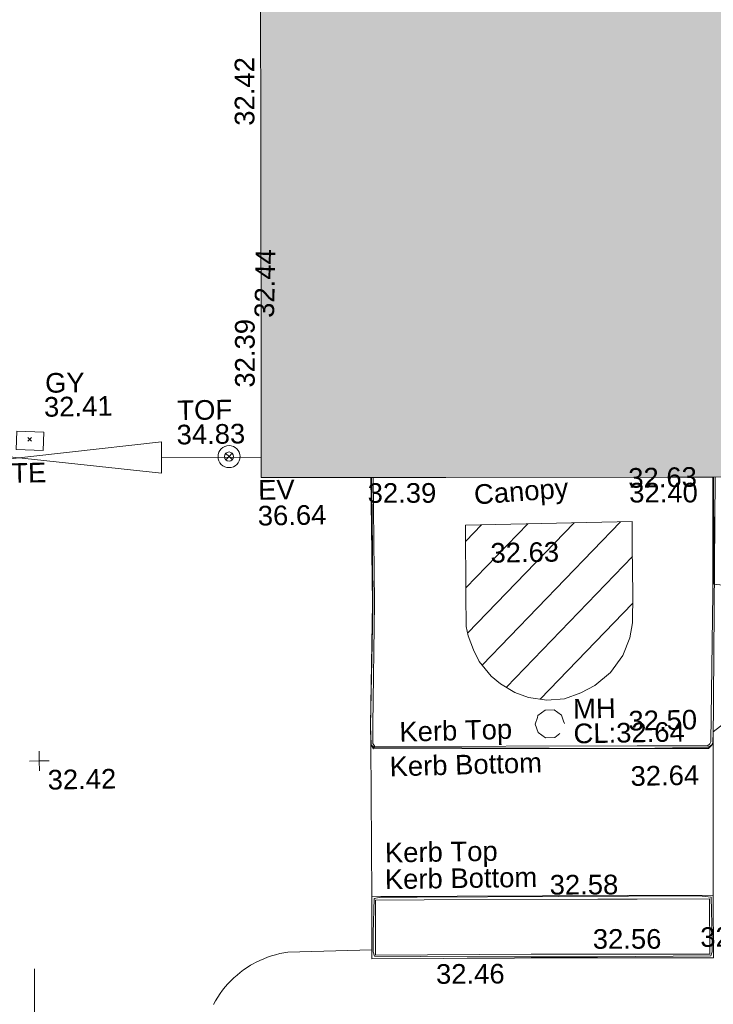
# Model space of a CAD drawing. Header units: millimetres. Extents: x -287732 to 520720, y -88450 to 287754.
# Tile 308 of 383: x 137511 to 150764, y 199056 to 217857. Entities that reach past the tile are written whole.
import ezdxf

# ---------------------------------------------------------------- set-up
doc = ezdxf.new("R2010")
doc.units = ezdxf.units.MM
doc.linetypes.add('IMPORT-UG_ELEC_STREET LIGHTING_QLB2 _2_', pattern=[2700, 1500, -300.0000000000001, 0, -250, 150, -300.0000000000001, 0, -200])
doc.linetypes.add('IMPORT-UG_UNIDENTIFIED_QLA _2_', pattern=[2350, 1500, -300.0000000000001, 0, -50, 150, -300.0000000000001, 0, -50])
for name, color, linetype, lineweight, true_color in [('00__TOPO__TOP_OF_FENCE_SYMBOL', 7, 'Continuous', 9, 0x666666), ('00_TOPO_BUILDING_CANOPY', 7, 'Continuous', 9, 0xff7fff), ('00_TOPO_BUILDING_HATCH', 7, 'Continuous', 9, 0x999999), ('00_TOPO_BUILDING_OUTLINE', 5, 'Continuous', 9, 0x0000ff), ('00_TOPO_EAVE', 7, 'Continuous', 9, 0x666666), ('00_TOPO_KERB_BOTTOM', 1, 'Continuous', 9, 0xff0000), ('00_TOPO_KERB_TOP', 7, 'Continuous', 9, 0xa500a5), ('00_TOPO_LEVEL_SPOT', 7, 'Continuous', 9, 0x666666), ('00_TOPO_ROAD_MARKING_WHITE_CONTINUOUS', 7, 'Continuous', 9, 0x999999), ('00_TOPO_SERV_MH', 7, 'Continuous', 9, 0x666666), ('00_UAV_BUILDING_OUTLINE', 5, 'Continuous', 9, 0x0000ff), ('00_UAV_FENCE', 7, 'Continuous', 9, 0x264c2f), ('00_UAV_GATE', 7, 'Continuous', 9, 0xa50000), ('00_UAV_KERB_BOTTOM', 1, 'Continuous', 9, 0xff0000), ('00_UAV_KERB_TOP', 7, 'Continuous', 9, 0xa500a5), ('00_UAV_SERV_GULLY', 7, 'Continuous', 9, 0x5252a5), ('00_UAV_TOP_OF_FENCE', 6, 'Continuous', 9, 0xff00ff), ('01_DTM_CONTOUR_MJR', 7, 'Continuous', 9, 0x7f3f00), ('12333-PUM-2D-U-0001-C01 - Rev2_REVIT IMPORT_dwg', 7, 'Continuous', 9, 0x767676), ('A_RHA_Line', 7, 'Continuous', 9, 0x00a600), ('PUM-UNIDENTIFIED UTILITIES-QLA', 7, 'IMPORT-UG_UNIDENTIFIED_QLA _2_', 9, 0x52a500)]:
    doc.layers.add(name, color=color, linetype=linetype, lineweight=lineweight, true_color=true_color)
for name, color, linetype, lineweight in [('00_TOPO_SURFACE', 7, 'Continuous', 9), ('00_UAV_SURFACE', 7, 'Continuous', 9), ('A_RHA_Detail', 7, 'Continuous', 9), ('GEN-TEXT', 7, 'Continuous', 9)]:
    doc.layers.add(name, color=color, linetype=linetype, lineweight=lineweight)
doc.styles.add('Swis721 Lt BT_2', font='swissl.ttf', dxfattribs={"height": 375})

# ---------------------------------------------------------------- blocks, each defined once
blk = doc.blocks.new('12333-PUM-2D-U-0001-C01 - Rev2_REVIT IMPORT_dwg_MM-2077200-Site Location Plan Proposed')
at = {"layer": '00_TOPO_LEVEL_SPOT', "color": 254, "true_color": 0xcccccc, "flags": 128}
for points in [[(0, -500.0000000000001), (0, 0), (-500.0000000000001, 0)], [(500.0000000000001, 0), (0, 0), (0, 500.0000000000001)]]:
    blk.add_lwpolyline(points, dxfattribs=at)
blk = doc.blocks.new('12333-PUM-2D-U-0001-C01 - Rev2_REVIT IMPORT_dwg__U60-2077590-Site Location Plan Proposed')
at = {"layer": '00_UAV_GATE', "color": 9, "true_color": 0xe1aaaa, "flags": 128}
blk.add_lwpolyline([(4.454954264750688, 299.9669204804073), (-4.454954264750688, -299.9669204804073), (-5449.545045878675, 380.9669204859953), (-5458.454954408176, -218.9669204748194)], close=True, dxfattribs=at)
blk = doc.blocks.new('12333-PUM-2D-U-0001-C01 - Rev2_REVIT IMPORT_dwg_MSL_Node_LineworkTOF-2077248-Site Location Plan Proposed')
at = {"layer": '00__TOPO__TOP_OF_FENCE_SYMBOL', "color": 254, "true_color": 0xcccccc, "flags": 128}
for points in [[(165.3591892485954, 165.3591892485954), (0, 0), (-165.3591892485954, 165.3591892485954)], [(165.3591892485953, -165.3591892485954), (0, 0), (-165.3591892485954, -165.3591892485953)]]:
    blk.add_lwpolyline(points, dxfattribs=at)
at = {"layer": '00__TOPO__TOP_OF_FENCE_SYMBOL', "color": 254, "true_color": 0xcccccc}
for radius in [562.5594001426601, 233.853208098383]:
    blk.add_circle((0, 0), radius, dxfattribs=at)
blk = doc.blocks.new('12333-PUM-2D-U-0001-C01 - Rev2_REVIT IMPORT_dwg_MGS62954_T2_Galway_ITM_3d_Rev1-2077680-Site Location Plan Proposed')
at = {"layer": '00_TOPO_BUILDING_HATCH', "true_color": 0xcccccc}
h = blk.add_hatch(dxfattribs=at)
h.set_pattern_fill('FP_1', color=254, style=0, pattern_type=2)
h.set_pattern_definition([(45, (0, 0), (-441.9417382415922, 441.9417382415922), [])])
h.paths.add_polyline_path([(534053093.0065116, 725757676.6037444), (534053434.6500779, 725757696.7104828), (534053748.4812741, 725757807.118021), (534054055.2313138, 725757971.9762766), (534054321.0572297, 725758187.171286), (534054565.0883483, 725758508.8791039), (534054703.8810471, 725758844.0512558), (534054759.1469182, 725759126.8022678), (534054776.2565471, 725760107.0122547), (534054786.8534843, 725761059.8989749), (534051601.560589, 725761049.1103537), (534051578.8600673, 725759110.7220062), (534051613.3115194, 725758932.6337496), (534051708.0530124, 725758662.628974), (534051818.2258853, 725758440.2238241), (534052042.9805963, 725758159.5501666), (534052217.3654387, 725758004.0563449), (534052510.5950601, 725757828.7254053), (534052748.4919913, 725757739.7963516)])
at = {"layer": '00_TOPO_BUILDING_CANOPY', "color": 254, "true_color": 0xcccccc, "flags": 128}
blk.add_lwpolyline([(534051601.5605888, 725761049.1103536), (534051581.5515869, 725759720.9256184), (534051578.8600672, 725759110.7220061), (534051613.3115193, 725758932.6337496), (534051708.0530124, 725758662.6289738), (534051818.2258852, 725758440.223824), (534052042.9805961, 725758159.5501665), (534052217.3654386, 725758004.0563447), (534052487.2351463, 725757837.4576532), (534052748.4919912, 725757739.7963514), (534053093.0065116, 725757676.6037443), (534053434.6500779, 725757696.7104828), (534053748.4812739, 725757807.1180209), (534054018.3509816, 725757942.1204088), (534054321.0572296, 725758187.1712859), (534054565.0883483, 725758508.8791038), (534054703.8810471, 725758844.0512557), (534054759.1469181, 725759126.8022677), (534054773.5016897, 725759681.1737754), (534054779.2435983, 725760568.7426662), (534054786.8534843, 725761059.8989748)], close=True, dxfattribs=at)
at = {"layer": '00_TOPO_KERB_BOTTOM', "color": 254, "true_color": 0xcccccc, "flags": 128}
blk.add_lwpolyline([(534049808.7046273, 725761989.9789205), (534049796.0303615, 725759590.7586461), (534049720.2994696, 725757261.7902912), (534049717.3185974, 725756893.4053112), (534049767.38808, 725756806.7526965), (534054802.5483001, 725756728.6803083), (534056166.5983585, 725756704.9586656), (534056228.4274027, 725756761.4930912), (534056256.8196998, 725756810.1770972), (534056383.2886214, 725761883.7297019)], dxfattribs=at)
at = {"layer": '00_TOPO_KERB_TOP', "color": 254, "true_color": 0xcccccc, "flags": 128}
blk.add_lwpolyline([(534049850.1773946, 725761989.3086956), (534049837.5336998, 725759595.8754554), (534049761.8009103, 725757266.8487428), (534049758.9157877, 725756910.2967874), (534049791.5311436, 725756853.85111), (534054803.1723056, 725756776.1433952), (534056150.7079761, 725756752.7089473), (534056195.6490408, 725756793.8015653), (534056215.5417311, 725756827.9113748), (534056304.0439246, 725759671.6112474), (534056343.0158998, 725761884.3805332)], dxfattribs=at)
at = {"layer": '00_TOPO_ROAD_MARKING_WHITE_CONTINUOUS', "color": 254, "true_color": 0xcccccc, "flags": 128}
blk.add_lwpolyline([(534043220.0000001, 725752720), (534043170.0000001, 725749830.0000001), (534043120.0000001, 725747890), (534043090, 725744810.0000002), (534043080.0000001, 725742940.0000001), (534044610.0000001, 725743120), (534044589.9999999, 725743110.0000001), (534046180.0000002, 725743280)], dxfattribs=at)
at = {"layer": '00_TOPO_SURFACE', "color": 254, "true_color": 0xcccccc, "flags": 128}
blk.add_lwpolyline([(534049717.3185974, 725756893.4053111), (534049689.1652511, 725753990), (534056210.0000001, 725753900), (534056256.8196996, 725756810.1770971)], dxfattribs=at)
at = {"layer": '00_UAV_FENCE', "color": 254, "true_color": 0xcccccc}
blk.add_line((534045817.1505001, 725762440.3320001), (534047717.6661093, 725762413.0670551), dxfattribs=at)
at = {"layer": '00_UAV_KERB_BOTTOM', "color": 254, "true_color": 0xcccccc, "flags": 128}
blk.add_lwpolyline([(534056210.0000001, 725753900), (534056190.953, 725752702.6230001), (534052709.9530001, 725752763.6230003), (534052389.2109779, 725752767.413779), (534049663.953, 725752799.6229999), (534049689.1652511, 725753990)], dxfattribs=at)
at = {"layer": '00_UAV_KERB_TOP', "color": 254, "true_color": 0xcccccc, "flags": 128}
blk.add_lwpolyline([(534049757.6781771, 725753919.0477234), (534050683.9623823, 725753906.2632288), (534054004.846823, 725753860.4286674), (534054757.1929292, 725753850.0448513), (534056138.8931407, 725753830.974744), (534056122.0770235, 725752773.8407091), (534053561.7418721, 725752818.7072545), (534052710.9798722, 725752833.6157525), (534049735.4335133, 725752868.7830763)], close=True, dxfattribs=at)
at = {"layer": '00_UAV_SERV_GULLY', "color": 254, "true_color": 0xcccccc, "flags": 128}
blk.add_lwpolyline([(534043555.1505001, 725762615.332), (534043041.1505, 725762643.332), (534043060.0428658, 725762990.1418593), (534043574.0428659, 725762962.1418593)], close=True, dxfattribs=at)
at = {"layer": '00_UAV_SURFACE', "color": 254, "true_color": 0xcccccc, "flags": 128}
blk.add_lwpolyline([(534049667.5948806, 725752971.5715822), (534048065.953, 725752955.623), (534047986.6122913, 725752944.1216274), (534047907.8228053, 725752929.3078996), (534047829.7227656, 725752911.2078044), (534047752.4491861, 725752889.853096), (534047676.1376311, 725752865.2812376), (534047600.921977, 725752837.5353366), (534047526.9341776, 725752806.6640688), (534047454.3040326, 725752772.721593), (534047383.1589597, 725752735.7674558), (534047348.9530001, 725752716.623), (534047280.2495033, 725752675.3064272), (534047213.3364297, 725752631.1490923), (534047148.3311676, 725752584.2284623), (534047085.3477581, 725752534.6268516), (534047024.4966956, 725752482.4312787), (534046965.8847336, 725752427.7333121), (534046909.6146973, 725752370.6289105), (534046855.7853037, 725752311.2182548), (534046804.4909876, 725752249.6055712), (534046755.8217366, 725752185.8989496), (534046709.8629333, 725752120.2101525), (534046666.695205, 725752052.6544209), (534046626.3942826, 725751983.3502703)], dxfattribs=at)
at = {"layer": '01_DTM_CONTOUR_MJR', "color": 254, "true_color": 0xcccccc, "flags": 128}
blk.add_lwpolyline([(534055515.7864774, 725761897.7490566), (534055512.5000002, 725761895.0000002), (534056353.3333336, 725761880.0000001), (534056353.3915741, 725761884.2128559), (534056332.5618219, 725760377.4879915), (534056326.2500002, 725759836.2500001), (534057389.8214509, 725759700.1206936), (534057454.5601372, 725757908.3472091), (534056262.8901842, 725757016.6481624), (534056252.2619051, 725756813.8690476), (534056225.8035715, 725756764.1964287), (534056159.2857144, 725756726.7857147), (534054800.0000002, 725756730.0000001), (534049780.7142859, 725756831.4285717), (534049722.5000002, 725756888.5714287), (534049721.4285715, 725757247.5000004), (534049792.2188583, 725759138.6937718), (534049804.2857144, 725759591.0714287), (534049818.4414105, 725761317.5009778), (534049817.1431613, 725761989.8425487)], dxfattribs=at)
blk.add_lwpolyline([(534055941.3706897, 725753895.1379311), (534056171.5, 725753861.5000002), (534056177.5, 725753087.5000001), (534056170.8888889, 725752820.8888891), (534056144.5000002, 725752745.5000001), (534053977.5631174, 725752763.717194), (534052710.0000001, 725752784.2057613), (534051485.5360825, 725752805.3505155), (534049716.0000001, 725752849.0000001), (534049695.1746989, 725752934.0361446), (534049700.0000001, 725753286.6666669), (534049732.0000001, 725753948.0000001), (534049861.7659575, 725753976.1199229), (534050555.5409582, 725753963.8931962)], close=True, dxfattribs=at)
blk.add_blockref('12333-PUM-2D-U-0001-C01 - Rev2_REVIT IMPORT_dwg__U60-2077590-Site Location Plan Proposed', (534045817.1505001, 725762440.3320001))
at = {"xscale": 0.375, "yscale": 0.375, "zscale": 0.375}
for name, p in [('12333-PUM-2D-U-0001-C01 - Rev2_REVIT IMPORT_dwg_MSL_Node_LineworkTOF-2077248-Site Location Plan Proposed', (534047106.1505001, 725762436.332)), ('12333-PUM-2D-U-0001-C01 - Rev2_REVIT IMPORT_dwg_MM-2077200-Site Location Plan Proposed', (534043380.0000001, 725756690.0000001))]:
    blk.add_blockref(name, p, dxfattribs=at)
at = {"layer": '00_TOPO_BUILDING_CANOPY', "color": 251, "true_color": 0x666666, "insert": (534051762.003138, 725761813.3432317), "char_height": 375, "width": 2113.25889379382, "attachment_point": 1, "rotation": 3.2766667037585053, "line_spacing_factor": 1.005061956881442, "style": 'Swis721 Lt BT_2'}
blk.add_mtext('Canopy', dxfattribs=at)
at = {"layer": '00_TOPO_BUILDING_CANOPY', "color": 251, "true_color": 0x666666, "insert": (534052067.4579425, 725760697.0730554), "char_height": 375, "width": 1495.902363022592, "attachment_point": 1, "line_spacing_factor": 1.005061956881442, "style": 'Swis721 Lt BT_2'}
blk.add_mtext('32.63', dxfattribs=at)
at = {"layer": '00_TOPO_BUILDING_OUTLINE', "color": 251, "true_color": 0x666666, "insert": (534047635.1630381, 725765081.4689665), "char_height": 375, "width": 1495.902363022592, "attachment_point": 1, "rotation": 87.77002180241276, "line_spacing_factor": 1.005061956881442, "style": 'Swis721 Lt BT_2'}
blk.add_mtext('32.44', dxfattribs=at)
at = {"layer": '00_TOPO_BUILDING_OUTLINE', "color": 251, "true_color": 0x666666, "insert": (534054725.0201317, 725762081.4345945), "char_height": 375, "width": 1495.902363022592, "attachment_point": 1, "line_spacing_factor": 1.005061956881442, "style": 'Swis721 Lt BT_2'}
blk.add_mtext('32.63', dxfattribs=at)
at = {"layer": '00_TOPO_EAVE', "char_height": 375, "attachment_point": 1, "line_spacing_factor": 1.005061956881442, "style": 'Swis721 Lt BT_2'}
for s, insert, width in [('EV', (534047650.556156, 725761975.6370238), 736.078940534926), ('36.64', (534047634.5030824, 725761483.5950644), 1495.902363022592)]:
    blk.add_mtext(s, dxfattribs=dict(at, insert=insert, width=width))
at = {"layer": '00_TOPO_KERB_BOTTOM', "color": 251, "true_color": 0x666666, "insert": (534054647.5301928, 725757446.7806882), "char_height": 375, "width": 1495.902363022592, "attachment_point": 1, "line_spacing_factor": 1.005061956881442, "style": 'Swis721 Lt BT_2'}
blk.add_mtext('32.50', dxfattribs=at)
at = {"layer": '00_TOPO_KERB_BOTTOM', "color": 251, "true_color": 0x666666, "insert": (534050067.351904, 725756650.7061912), "char_height": 375, "width": 3414.456504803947, "attachment_point": 1, "rotation": 0.5745678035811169, "line_spacing_factor": 1.005061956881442, "style": 'Swis721 Lt BT_2'}
blk.add_mtext('Kerb Bottom', dxfattribs=at)
at = {"layer": '00_TOPO_KERB_TOP', "color": 251, "true_color": 0x666666, "insert": (534050265.6386068, 725757308.7253692), "char_height": 375, "width": 2493.170605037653, "attachment_point": 1, "rotation": 0.5745678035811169, "line_spacing_factor": 1.005061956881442, "style": 'Swis721 Lt BT_2'}
blk.add_mtext('Kerb Top', dxfattribs=at)
at = {"layer": '00_TOPO_KERB_TOP', "color": 251, "true_color": 0x666666, "insert": (534054668.8877974, 725756389.2558862), "char_height": 375, "width": 1495.902363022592, "attachment_point": 1, "line_spacing_factor": 1.005061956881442, "style": 'Swis721 Lt BT_2'}
blk.add_mtext('32.64', dxfattribs=at)
at = {"layer": '00_TOPO_LEVEL_SPOT', "insert": (534043532.8269378, 725756513.0039225), "char_height": 375, "width": 1495.902363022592, "attachment_point": 1, "line_spacing_factor": 1.005061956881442, "style": 'Swis721 Lt BT_2'}
blk.add_mtext('32.42', dxfattribs=at)
at = {"layer": '00_TOPO_SERV_MH', "char_height": 375, "attachment_point": 1, "line_spacing_factor": 1.005061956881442, "style": 'Swis721 Lt BT_2'}
for s, insert, width in [('MH', (534053593.8451862, 725757693.6228231), 949.779278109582), ('CL:32.64', (534053593.8451862, 725757220.5296079), 2440.932744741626)]:
    blk.add_mtext(s, dxfattribs=dict(at, insert=insert, width=width))
at = {"layer": '00_TOPO_SURFACE', "color": 251, "true_color": 0x666666, "insert": (534055947.8977236, 725753290.6774167), "char_height": 375, "width": 1495.902363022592, "attachment_point": 1, "line_spacing_factor": 1.005061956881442, "style": 'Swis721 Lt BT_2'}
blk.add_mtext('32.49', dxfattribs=at)
at = {"layer": '00_UAV_BUILDING_OUTLINE', "color": 251, "true_color": 0x666666, "char_height": 375, "width": 1495.902363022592, "attachment_point": 1, "line_spacing_factor": 1.005061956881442, "style": 'Swis721 Lt BT_2'}
for s, insert, rotation in [('32.42', (534047324.7787194, 725768749.8915391), 89.07414645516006), ('32.39', (534047243.9883657, 725763750.6739173), 89.07414645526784), ('32.39', (534049745.1136149, 725761882.0977422), 359.0741464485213), ('32.40', (534054741.3873653, 725761801.3549631), 359.07414644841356)]:
    blk.add_mtext(s, dxfattribs=dict(at, insert=insert, rotation=rotation))
at = {"layer": '00_UAV_GATE', "color": 251, "true_color": 0x666666, "insert": (534042181.7051798, 725762374.6492475), "char_height": 375, "width": 1567.13580888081, "attachment_point": 1, "rotation": 0.3800185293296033, "line_spacing_factor": 1.005061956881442, "style": 'Swis721 Lt BT_2'}
blk.add_mtext('GATE', dxfattribs=at)
at = {"layer": '00_UAV_KERB_BOTTOM', "color": 251, "true_color": 0x666666, "char_height": 375, "attachment_point": 1, "line_spacing_factor": 1.005061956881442, "style": 'Swis721 Lt BT_2'}
for s, insert, width, rotation in [('Kerb Bottom', (534049941.4513295, 725754500.7809964), 3414.456504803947, 359.86745161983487), ('32.46', (534050889.8047532, 725752675.7234955), 1495.902363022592, 359.32286538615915)]:
    blk.add_mtext(s, dxfattribs=dict(at, insert=insert, width=width, rotation=rotation))
at = {"layer": '00_UAV_KERB_TOP', "color": 251, "true_color": 0x666666, "char_height": 375, "attachment_point": 1, "line_spacing_factor": 1.005061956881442, "style": 'Swis721 Lt BT_2'}
for s, insert, width, rotation in [('Kerb Top', (534049951.7229803, 725755009.8998368), 2493.170605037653, 359.86745161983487), ('32.58', (534053090.6024318, 725754341.8930693), 1495.902363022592, 359.20925879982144), ('32.56', (534053896.8917731, 725753292.9506599), 1495.902363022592, 359.044795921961)]:
    blk.add_mtext(s, dxfattribs=dict(at, insert=insert, width=width, rotation=rotation))
at = {"layer": '00_UAV_SERV_GULLY', "color": 251, "true_color": 0x666666, "char_height": 375, "attachment_point": 1, "line_spacing_factor": 1.005061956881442, "style": 'Swis721 Lt BT_2'}
for s, insert, width in [('GY', (534043616.3314014, 725764089.502741), 821.5590755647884), ('32.41', (534043586.3503038, 725763632.6665388), 1495.902363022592)]:
    blk.add_mtext(s, dxfattribs=dict(at, insert=insert, width=width))
at = {"layer": '00_UAV_TOP_OF_FENCE', "color": 251, "true_color": 0x666666, "char_height": 375, "attachment_point": 1, "line_spacing_factor": 1.005061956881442, "style": 'Swis721 Lt BT_2'}
for s, insert, width in [('TOF', (534046133.3577398, 725763522.3790315), 1163.479615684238), ('34.83', (534046110.934098, 725763059.0023267), 1495.902363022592)]:
    blk.add_mtext(s, dxfattribs=dict(at, insert=insert, width=width))
blk = doc.blocks.new('12333-PUM-2D-U-0001-C01 - Rev2_REVIT IMPORT_dwg-1620468-Site Location Plan Proposed')
at = {"layer": 'GEN-TEXT', "color": 253, "true_color": 0xaaaaaa}
for p, q in [((402187.9948137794, 146942.2884823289), (402258.7054918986, 147012.9991604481)), ((402258.7054918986, 146942.2884823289), (402187.9948137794, 147012.9991604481))]:
    blk.add_line(p, q, dxfattribs=at)
at = {"layer": 'PUM-UNIDENTIFIED UTILITIES-QLA', "color": 9, "true_color": 0xc5e1aa, "flags": 128}
blk.add_lwpolyline([(412343.4114836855, 141371.8488785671), (412327.4121251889, 141421.0898407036), (412290.3404127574, 141535.1848399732), (412151.3985451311, 141636.1320157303), (411979.6569517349, 141636.1320157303), (411840.7150841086, 141535.1848399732), (411829.2068408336, 141499.7661089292), (411787.6440131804, 141371.8488785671), (411840.7150841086, 141208.512917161), (411979.6569517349, 141107.565741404), (412151.3985451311, 141107.565741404), (412158.721162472, 141112.8859343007), (412290.3404127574, 141208.512917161)], close=True, dxfattribs=at)
blk.add_blockref('12333-PUM-2D-U-0001-C01 - Rev2_REVIT IMPORT_dwg_MGS62954_T2_Galway_ITM_3d_Rev1-2077680-Site Location Plan Proposed', (-533641079.6498471, -725615854.3561786))

msp = doc.modelspace()

# ---------------------------------------------------------------- hatches: boundary and pattern name
at = {"layer": 'A_RHA_Detail', "true_color": 0xc0c0c0}
h = msp.add_hatch(color=9, dxfattribs=at)
h.paths.add_polyline_path([(-80880.60083809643, -68502.79057078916), (-80400.865924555, -68483.41509113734), (-80400.865924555, -62984.64684185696), (-24474.85765177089, -63009.32043784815), (-24456.14471271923, -50840.30023858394), (-36622.55041039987, -50831.65104353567), (-36622.55041039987, -44228.57792613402), (-50959.0526582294, -44218.38599194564), (-50959.0526582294, -42573.78171514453), (-54563.9325804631, -42571.21897729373), (-54565.69773352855, -45054.17447474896), (-92408.82109321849, -45027.27149621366), (-92411.78875845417, -49201.74309222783), (-100061.9988811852, -49201.74309222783), (-100052.2214449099, -64852.82557838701), (-86120.90825229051, -64852.82557838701), (-86092.1662649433, -62957.90041523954), (-84861.10047608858, -62957.90041523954), (-84854.79052929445, -68240.109737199), (-80870.60226892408, -68240.10973722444)])
h.paths.add_polyline_path([(-137238.9269902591, -68461.9384092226), (-132719.7426408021, -68433.0633692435), (-132847.0731201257, -62850.04282283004), (-130454.6837966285, -62916.63108078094), (-130498.2830220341, -61355.85393642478), (-117581.136331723, -61423.42893438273), (-117492.3908565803, -49183.91309190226), (-125136.5200282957, -49178.47881952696), (-125133.572703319, -45032.61887136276), (-163007.1824077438, -45005.6942194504), (-163007.1824076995, -44090.2963411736), (-163123.8521269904, -44090.21339942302), (-163122.6389897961, -42383.75184302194), (-166563.8543419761, -42383.75184298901), (-166565.034908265, -44044.39824208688), (-193158.4656786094, -44025.49275805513), (-193195.152889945, -62863.65652504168), (-137269.7106414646, -62916.63108078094), (-137254.3708868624, -65679.90523788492)])
h.paths.add_polyline_path([(120310.9497607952, -32334.28230164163), (120312.4652266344, -31610.73011961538), (133451.2244789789, -31638.24899384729), (133469.2230092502, -19717.98315780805), (121295.7536929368, -19692.48606430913), (121319.8434528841, -8190.941560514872), (112277.0825930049, -8172.001674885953), (112263.1770823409, -14811.1234547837), (78285.85310969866, -14739.95861438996), (78292.82277619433, -8167.077575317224), (75241.99098605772, -8160.673431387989), (69355.76844233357, -8152.931592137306), (69353.6659720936, -9156.74635762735), (68372.60878945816, -9154.691552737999), (68372.60878945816, -13705.52853215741), (69333.7233474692, -13707.54156770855), (69325.07112547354, -16249.53369228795), (66623.4489111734, -16249.53369228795), (66619.79243935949, -17995.29925530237), (65989.07757494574, -17995.2992552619), (65985.44262772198, -19730.78799483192), (57152.23993377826, -19712.28702421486), (57127.42535098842, -31559.89463417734), (70277.87165424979, -31587.43801817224), (70277.87165431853, -32271.7414715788), (78263.96947909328, -32285.12944888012), (78266.62661740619, -31019.79372153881), (112335.8856506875, -31091.15111860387), (112335.8856506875, -32317.57330553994), (119781.4233959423, -32333.17321913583)])
h.paths.add_polyline_path([(7503.717409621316, -1791.439263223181), (15482.43097392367, -674.0213231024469), (15484.0826588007, 148.1327206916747), (56188.28042539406, 205.5276654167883), (56155.84326007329, 14338.3166313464), (18016.62665935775, 14236.48149539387), (17967.9025208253, 34313.18372071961), (21727.10644863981, 34324.0692624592), (21708.90974962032, 40608.10218321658), (18009.66447159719, 40608.10218321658), (17995.54603706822, 45483.75063442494), (9770.084204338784, 45420.6329473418), (3966.213879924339, 45446.76585222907), (3984.771235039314, 14176.56786832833), (1023.062455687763, 14176.56786837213), (-276.5134647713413, 14190.52623461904), (-231.6790044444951, 5968.135265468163), (-226.4491536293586, 193.7444677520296), (553.0869992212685, 183.4716499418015), (7477.609307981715, 143.2867586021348), (7488.638446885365, -674.0213231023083)])
h.paths.add_polyline_path([(77755.59663317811, 53.47451145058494), (77729.51881611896, 1699.844979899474), (94464.47132486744, 1659.976083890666), (94606.37913471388, 17991.390236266), (88810.4190114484, 18015.03260816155), (88799.89418497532, 14436.74271609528), (69413.88950349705, 14457.8773889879), (69377.35724448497, 99.62816357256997), (75241.99098605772, 67.32134432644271)])
h.paths.add_polyline_path([(61252.12079701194, 46453.95617366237), (105774.7348988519, 46472.68783506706), (105768.2642198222, 61852.61234306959), (92285.13876309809, 61852.61234306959), (92308.59670399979, 65784.30757140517), (96107.4668000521, 65767.60445243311), (96059.68081117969, 75209.20847378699), (101084.8427276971, 75071.88872764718), (104988.0046543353, 74765.36560406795), (108403.6894220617, 74363.8408943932), (112009.2703903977, 73787.25420861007), (115645.3524815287, 73049.69667206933), (116890.8108051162, 72761.69136252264), (120208.9929833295, 71893.18353872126), (120865.241739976, 71703.68484519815), (124135.6329506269, 70669.67317906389), (127435.6253142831, 69480.50055823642), (127820.4368670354, 69394.93141813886), (128274.3081769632, 69331.69585753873), (128731.8791144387, 69306.66104516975), (129189.9401488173, 69320.00258290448), (129645.2782985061, 69371.62688826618), (130094.6997111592, 69461.17185603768), (130535.0520071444, 69588.00939074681), (130963.246434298, 69751.24981927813), (131376.2795165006, 69949.74812590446), (131771.2541232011, 70182.11198903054), (132162.5575600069, 70460.5404660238), (132496.0921583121, 70741.69081113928), (132820.871367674, 71064.98072578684), (133117.4593294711, 71414.31364272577), (133383.77568926, 71787.23923950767), (133616.5473239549, 72178.5372844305), (133817.1647262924, 72590.54524898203), (133982.6025969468, 73017.89547513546), (134111.7005086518, 73457.59040801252), (134203.5529320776, 73906.54590458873), (134257.5155883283, 74361.61286216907), (134272.5462649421, 74819.5993153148), (134250.5259875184, 75277.29281745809), (134189.6227572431, 75731.48297747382), (134090.9274700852, 76178.98397757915), (133955.1324028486, 76616.65691993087), (133783.1900598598, 77041.43184345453), (133576.3064937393, 77450.32925647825), (133335.932843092, 77840.48103920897), (133063.7551572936, 78209.15055532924), (132761.6825665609, 78553.75185442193), (132431.8338935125, 78871.8678050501), (132076.5227905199, 79161.26705197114), (131698.2415080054, 79419.91966861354), (131299.6434187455, 79646.01139197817), (131093.5942456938, 79746.34209763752), (132146.0467355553, 83110.22226145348), (122787.7632953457, 86282.54285518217), (121604.3555412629, 82800.3591886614), (117095.9864227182, 83870.84033785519), (116841.9598400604, 83526.35449572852), (116120.5435466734, 91221.93611972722), (110237.7341284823, 91274.27491021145), (110194.3680786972, 90435.39030214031), (104988.0046543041, 90486.49901390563), (104973.2761846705, 94309.82427956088), (103746.1314668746, 94309.8242795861), (103839.9937121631, 122852.1474271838), (96365.09202306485, 122931.9599470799), (96350.3400238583, 123952.4168585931), (104555.5505249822, 123902.1925226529), (104607.3234458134, 120248.5396156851), (125502.5015002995, 120134.1933400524), (125662.0200253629, 137657.3796882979), (114479.5865733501, 137699.2256881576), (114382.306264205, 129149.9458158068), (104644.159003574, 129187.9975073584), (104577.9931702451, 126217.3903144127), (101184.4926406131, 126159.1566967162), (101264.6166812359, 135959.2655565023), (89967.23178808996, 135988.8856164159), (89927.63362986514, 125823.6463181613), (93630.53562302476, 125840.7948842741), (93580.65688892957, 122931.9599470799), (88697.38835376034, 122904.7310126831), (88679.3898954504, 95739.09143775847), (86378.25848996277, 95739.09143775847), (86378.18187189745, 96178.1008337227), (83279.50743284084, 96200.92083327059), (83273.62493422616, 95735.74732133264), (70169.67509619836, 95733.22421950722), (70166.26842742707, 96272.07409347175), (66674.99731294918, 96257.14073655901), (66654.74538556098, 95755.71092136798), (65784.77231079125, 95755.71092136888), (65887.65094984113, 117470.630565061), (53473.3427162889, 117487.9046429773), (53434.44066309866, 98570.46349063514), (40649.41626916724, 98570.46349063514), (40610.16711559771, 94406.01479078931), (38853.82372868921, 94410.36303440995), (38848.65589191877, 89463.65332729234), (40612.46601912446, 89518.45976927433), (40665.38257362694, 86257.73741128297), (38372.19584460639, 86305.72309285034), (38369.79374539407, 76901.0507917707), (50937.9512507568, 76944.40198294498), (50922.88567286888, 74598.78180889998), (56484.9061132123, 74588.85093771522), (56484.9061132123, 75194.85181995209), (92465.4037153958, 75233.0258166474), (92645.92783662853, 71766.64845094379), (89810.55521366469, 69362.83965827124), (85313.16173974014, 69360.94750420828), (85313.16173974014, 66907.4050808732), (75210.14498263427, 66903.15451589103), (75210.14498263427, 63815.70944550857), (70819.40014309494, 63815.70999200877), (70819.21601505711, 64253.35708059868), (69456.83415683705, 64253.35708059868), (69455.7195737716, 66901.99623166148), (61303.32856759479, 66898.5668068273), (61304.56054988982, 63970.32021231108), (70500.41048208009, 63970.32021219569), (70500.4088543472, 61852.59006207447), (61245.6438848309, 61848.69637488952), (61252.03558504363, 46656.49344428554)])
h.paths.add_polyline_path([(-17153.16561239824, 48569.32684293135), (-17153.16561224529, 60770.38083685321), (-29362.88357759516, 60774.70428694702), (-29362.88357759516, 67399.20394580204), (-43507.24466814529, 67405.01911303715), (-43488.5313307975, 69093.07334175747), (-45766.41866231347, 69109.32868388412), (-45794.3462003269, 67405.01911303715), (-47272.11273194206, 67404.2124544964), (-47272.44887633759, 66454.91798908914), (-86004.56386332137, 66468.63299519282), (-86006.66970787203, 60521.58362721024), (-92662.87722510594, 60521.58362721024), (-92665.2138765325, 50184.35611932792), (-79752.0168396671, 50179.78309939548), (-79752.016597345, 48591.4932381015), (-17157.7163123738, 48569.32845417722)])
h.paths.add_polyline_path([(-201056.4185878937, 48628.75479108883), (-138377.9751621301, 48634.64535779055), (-138377.9751621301, 50133.28201003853), (-125467.710581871, 50134.49626164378), (-125468.6909603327, 60566.1903686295), (-132186.8595614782, 60565.86652591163), (-132187.4203588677, 66533.0197876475), (-170643.3098734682, 66805.61809689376), (-170643.3098732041, 67738.78475848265), (-200340.0100486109, 67488.93693764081), (-200348.7171487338, 60827.78025104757), (-201057.5650552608, 60827.71357558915), (-201056.6510294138, 51102.04313372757)])
h.paths.add_polyline_path([(-240051.5126725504, 54769.19491160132), (-239444.490259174, 54811.10754483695), (-239186.5396223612, 54841.92927608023), (-238764.8191577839, 54940.98166103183), (-238382.4735933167, 55122.46891388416), (-237990.3402229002, 55354.87497234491), (-237269.2031023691, 55936.21515020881), (-237032.4836384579, 56225.56611516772), (-236793.0039602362, 56569.31473944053), (-236554.5880578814, 57004.26389721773), (-236432.7219585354, 57267.46508908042), (-236300.081527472, 57753.26238983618), (-236250.7285154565, 58017.17885684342), (-236235.6490609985, 58516.21786804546), (-236233.2538429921, 58987.85640053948), (-236213.7029795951, 59823.48083769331), (-236363.8287855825, 59820.86038205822), (-236634.0279869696, 60698.06075827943), (-236391.9547756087, 61432.19726339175), (-236225.4740089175, 61435.10319600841), (-236201.6036569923, 62637.68779596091), (-232563.5271750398, 62639.28734435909), (-232563.5271750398, 63049.03842404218), (-232732.1945866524, 63049.15302218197), (-232860.1521277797, 63457.95890274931), (-232731.606808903, 63914.24862697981), (-232560.8209656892, 63914.24862697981), (-232515.1276847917, 70598.00033009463), (-240628.6947849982, 70598.85496273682), (-240629.7923196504, 72350.98321577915), (-246412.6011212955, 72347.36085933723), (-246412.6011212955, 70616.45923936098), (-254449.5805725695, 70618.60952619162), (-254454.637144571, 70754.06491720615), (-254469.7140363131, 73191.66276250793), (-263883.2532625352, 73267.83063688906), (-263902.4181505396, 68260.74348553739), (-263714.8217520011, 68259.82096572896), (-263552.9672900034, 67819.65434396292), (-263719.0883117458, 67392.2068408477), (-263913.6298699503, 67392.20684284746), (-263956.7001913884, 58633.76423459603), (-260181.1963171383, 58611.22607638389), (-260192.3146983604, 56354.25111579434), (-257184.684388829, 56339.46086021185), (-257213.4419957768, 57092.93866021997), (-257338.5163846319, 57093.27331223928), (-257471.0109294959, 57531.74572308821), (-257338.5163845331, 58062.22513696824), (-257203.4956297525, 58064.06881289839), (-257173.5751889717, 58598.54056692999), (-256478.2273617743, 58575.27357994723), (-256478.2273617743, 58788.51859473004), (-256013.0091299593, 58911.92701534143), (-255397.0786664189, 58780.99767617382), (-255397.0786664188, 58595.982422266), (-243809.885361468, 58585.92793201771), (-243805.3570672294, 58352.04527760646), (-243740.939469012, 57884.52572680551), (-243619.0830608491, 57421.84877545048), (-243424.3877545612, 56943.65915412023), (-243247.1437899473, 56608.24157713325), (-243003.0710579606, 56249.99021479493), (-242732.2093200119, 55932.75703082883), (-242371.7230178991, 55603.12658811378), (-242141.255125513, 55424.88676767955), (-241804.9643037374, 55216.88439822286), (-241529.4640827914, 55077.02869055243), (-241100.6275144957, 54917.18295003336), (-240836.2134980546, 54840.82833176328), (-240453.4486195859, 54788.60784130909), (-240218.9578693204, 54777.28227442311)])
h.paths.add_polyline_path([(40276.69022552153, 59895.36417752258), (40328.62676029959, 69196.9439153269), (36588.99968785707, 69217.8245910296), (36619.46637569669, 74674.25962428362), (32264.36460078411, 74687.02318924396), (32233.48293867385, 69156.26826306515), (11916.69390495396, 69269.70959686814), (11966.66200111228, 78218.75165974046), (29087.509017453, 78123.15526808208), (29143.44567205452, 88141.1370047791), (15719.348796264, 88216.09212953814), (15732.60379610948, 90589.9978889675), (4594.294101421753, 90652.19003489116), (4525.129359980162, 78265.12250449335), (10096.76365553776, 78234.01258731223), (10077.43887221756, 74773.03821910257), (4547.641142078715, 74803.91453678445), (4465.579974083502, 60107.1600234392), (19125.89094760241, 60025.30234268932), (19139.86249374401, 62527.53804644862), (31738.59196305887, 62457.19146404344), (31724.55430858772, 59943.11609815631), (38369.79364225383, 59906.01157293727)])
h.paths.add_polyline_path([(-246083.0241259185, 72334.29150213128), (-246083.0594797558, 72334.30275087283), (-246208.2905500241, 72334.29150213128)])
h.paths.add_polyline_path([(-114575.3004830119, 112178.0758695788), (-114575.3246435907, 112178.0758695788), (-114707.2752166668, 115801.5811617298)])
h.paths.add_polyline_path([(-154699.9178765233, 101760.4080976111), (-114382.050333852, 101776.0542914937), (-114382.050333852, 106926.9360164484), (-113755.641395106, 106927.1792101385), (-113757.5507412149, 111847.2721531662), (-114431.6837526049, 111847.2721531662), (-114431.8097758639, 112178.0758695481), (-114575.3004830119, 112178.0758695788), (-114578.9984943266, 121707.2390833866), (-123056.9849702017, 121707.2390833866), (-123068.8201032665, 156452.7036899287), (-119381.2340625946, 156454.1348067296), (-119381.2340625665, 160165.8597952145), (-115501.031452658, 160167.3662801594), (-115503.3750945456, 166206.5793118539), (-132411.7987151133, 166599.6604729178), (-132411.8243278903, 166665.6603411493), (-135275.0124468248, 166664.5490317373), (-135275.0124468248, 166628.1883101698), (-135911.3205076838, 166628.1944502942), (-135911.3479256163, 166352.1604668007), (-152521.1633846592, 166345.7146753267), (-152518.3680955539, 159142.6836790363), (-150699.3133726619, 159117.9265656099), (-150758.5477087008, 122560.691203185), (-151059.2005266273, 122560.691203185), (-151061.0981347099, 121302.4374932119), (-154138.3148337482, 121372.6012653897), (-154138.3148337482, 121865.1834517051), (-154704.3888425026, 121867.2611370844), (-154688.5451973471, 119352.3937021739), (-154745.5933227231, 119352.3715636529), (-154745.5763474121, 118722.1532660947), (-160794.1544526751, 118748.7442832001), (-160794.1544526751, 119410.5425977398), (-163852.1622693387, 119422.408321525), (-163855.0715294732, 118762.2003111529), (-167568.6765459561, 118778.5256058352), (-166634.6619849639, 124395.1277019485), (-166930.050559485, 124500.0918161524), (-167568.6765459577, 124707.6250903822), (-168028.2173235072, 124841.3808647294), (-168630.5006276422, 124991.3056740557), (-169238.2056069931, 125117.4693074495), (-169850.3952285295, 125219.6772876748), (-170466.1255403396, 125297.7720169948), (-171089.11025998, 125351.8553033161), (-171704.4065937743, 125381.1774255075), (-172325.0479971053, 125386.3595015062), (-172782.2248668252, 125374.5832362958), (-173401.7764235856, 125337.4554476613), (-174109.844898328, 125263.4341236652), (-174634.1213722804, 125190.4100126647), (-175245.0145766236, 125080.719099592), (-176047.1958093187, 124895.7675260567), (-176665.4852587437, 124724.7228134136), (-177045.3001228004, 124609.1129151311), (-177631.5127792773, 124405.2077276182), (-176665.4852586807, 118818.5158794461), (-177558.9402083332, 118822.4435768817), (-177662.2853368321, 125263.4341236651), (-176365.3912351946, 126542.9270807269), (-159462.2970490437, 126319.910391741), (-157057.7396790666, 128609.0850976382), (-157060.6673204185, 136153.1661957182), (-158638.8016610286, 137740.2441626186), (-159352.3735831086, 137740.2441626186), (-161634.4140634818, 140201.1078539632), (-168727.9404945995, 140256.8191146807), (-171035.0401161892, 137942.8847305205), (-174184.1459014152, 137942.8847305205), (-176460.1167434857, 140292.2858551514), (-177341.6856934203, 140292.2858551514), (-177341.7113613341, 140358.4281613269), (-183428.5803825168, 140356.0660244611), (-185921.6385985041, 137917.4639994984), (-185921.6385985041, 131757.3091155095), (-186906.8767412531, 131756.9267733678), (-187725.3914540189, 130809.9989183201), (-187724.058890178, 127376.1828148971), (-186481.0281350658, 126304.5577463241), (-186479.4846754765, 122327.2959175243), (-185176.2828158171, 121059.4673825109), (-180304.1129154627, 121059.4673824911), (-180304.1136492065, 118802.0484409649), (-193555.3706955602, 118802.0484409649), (-193555.368699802, 133117.8341649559), (-192593.6442938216, 133118.2073819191), (-192593.6442938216, 134200.8158367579), (-192224.6284783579, 134200.9592041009), (-192225.5653014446, 136615.0101267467), (-192595.0012460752, 136615.0101267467), (-192595.4357332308, 137734.4745165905), (-193589.2709668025, 137734.4746851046), (-193589.2685988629, 147474.570583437), (-193163.2062206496, 147492.8644732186), (-192765.7252967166, 147531.087133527), (-192359.9383250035, 147589.5931622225), (-192199.8207947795, 147616.5827294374), (-191882.7548926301, 147682.9245600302), (-191568.5380070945, 147761.6632019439), (-191257.654638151, 147852.677242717), (-190828.6072909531, 148002.2045655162), (-190647.7999969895, 148070.9514233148), (-190349.7690789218, 148197.8750094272), (-190056.9509284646, 148336.4013817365), (-189769.797051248, 148486.3169427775), (-189405.3590254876, 148698.0567944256), (-189132.906026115, 148873.2749095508), (-188867.542109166, 149059.0543929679), (-188609.6764469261, 149255.1087866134), (-188354.9814055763, 149465.3525772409), (-188079.6339208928, 149713.879248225), (-187884.9836199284, 149901.8220103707), (-187545.928247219, 150265.8040604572), (-187446.29984479, 150378.3960832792), (-187241.3270201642, 150629.2310214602), (-187046.3599558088, 150887.9197697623), (-186861.6992771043, 151154.0634500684), (-186546.1373636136, 151669.829875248), (-186524.4196769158, 151707.0632450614), (-163675.2898318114, 151669.829875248), (-163687.5843045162, 148134.07679455), (-157303.6541541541, 148136.492106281), (-157303.6541541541, 155759.91501608), (-157557.4317586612, 155765.0384228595), (-157555.9168973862, 166678.0466575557), (-187009.2021991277, 166699.7464767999), (-187013.0952111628, 162054.4009359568), (-188707.17754695, 162044.5925187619), (-188705.9961892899, 155021.5333641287), (-188737.9999316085, 154650.5326604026), (-188799.0133969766, 154283.1866125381), (-188857.2045401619, 154035.4341107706), (-188966.1106131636, 153679.3368924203), (-189102.6200311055, 153332.8820747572), (-189265.8911675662, 152998.2056672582), (-189454.9174011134, 152677.371060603), (-189645.2484685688, 152421.3220123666), (-189916.9563410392, 152104.2450531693), (-190212.7041973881, 151809.4634871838), (-190530.6686598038, 151538.7947471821), (-190868.8893671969, 151293.9075915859), (-191225.281078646, 151076.3118324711), (-191597.6465194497, 150887.3490191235), (-192092.8415776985, 150682.5621956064), (-192519.2468154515, 150561.8451365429), (-192903.8930791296, 150482.240889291), (-193187.215491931, 150440.8868273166), (-193594.1866364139, 150407.1257787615), (-193594.5952989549, 151459.9895227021), (-205369.2399268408, 151455.4201247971), (-205354.4523517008, 113350.0822379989), (-207187.1580384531, 113349.3710182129), (-207184.3024929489, 105991.0636522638), (-205312.8748221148, 105991.1901500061), (-205311.2362476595, 101769.6553082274), (-175488.6451201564, 101781.2285901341), (-175488.6451201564, 110889.6985621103), (-154703.4627663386, 110897.5679794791), (-154700.2792295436, 102691.5597281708)])
h.paths.add_polyline_path([(193735.9435693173, 113047.8274774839), (208865.0938716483, 114991.0266430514), (208976.1154123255, 114126.6471160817), (216447.8967332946, 115086.3281915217), (216038.7305308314, 118271.9702413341), (232648.5073383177, 120405.3421626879), (233425.993615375, 114352.0734369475), (240632.2017567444, 115277.6440988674), (239854.8412683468, 121329.9334727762), (256406.8682407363, 123455.8879629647), (257091.7572256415, 118089.1198988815), (264572.2871227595, 119040.8180953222), (261877.8350555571, 138524.7609215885), (259178.7147038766, 138221.6086035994), (259197.3483655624, 137439.0084132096), (254686.1480587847, 136897.0007612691), (255412.6810205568, 131314.8303176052), (240852.7447969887, 129522.4514056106), (239771.0426543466, 137918.8519126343), (240649.5822431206, 138010.1984551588), (240062.3063116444, 142776.6750342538), (239165.7694642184, 142685.0143484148), (237630.9646614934, 151018.3171732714), (266172.8791088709, 154560.7889781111), (271297.1876944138, 142612.4006970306), (276531.7397502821, 144861.098714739), (274941.5029779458, 148527.9037281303), (302074.5307653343, 160134.9084326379), (300215.9323773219, 164320.1841173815), (301528.1613272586, 164907.0997989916), (300405.1237791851, 167477.8916353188), (299016.6944531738, 166945.7181824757), (295626.7488506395, 174518.754428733), (294333.0289184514, 177537.1551681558), (287288.8475947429, 174518.754428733), (289427.6893504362, 169661.0163463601), (272956.7816584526, 162557.1203578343), (271943.2187787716, 164897.4305293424), (267016.3118217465, 162764.0369715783), (268502.3094164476, 159357.0430143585), (265200.4029574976, 157946.4096681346), (226856.416695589, 153146.7821792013), (227510.3041274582, 148852.0205334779), (228280.9873165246, 141179.0007483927), (227302.3544112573, 141050.281300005), (227895.3788235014, 136433.1758633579), (228748.5501749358, 136523.8855003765), (229602.3077302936, 128023.7667641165), (217691.2359889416, 126493.8999679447), (217642.3600127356, 126874.433267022), (215138.5007311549, 126552.8357430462), (215194.9980427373, 126112.965074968), (215015.6132226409, 126089.924757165), (214840.9672575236, 127449.66446064), (192258.7012018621, 124549.1816390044), (193486.3576426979, 114991.0266430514)])
h.paths.add_polyline_path([(-78076.24187439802, 117605.5188722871), (-78076.23951902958, 117610.0871211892), (-78070.318122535, 129485.7330792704), (-74723.15926543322, 129478.385255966), (-74723.15926543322, 125435.7860624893), (-48015.64546086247, 125380.0246061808), (-47996.55031653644, 135872.5822179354), (-61198.15919578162, 135901.5630078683), (-74714.72264144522, 135923.5088764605), (-74723.6287602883, 131865.2975510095), (-78070.318122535, 131872.642169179), (-78062.97909487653, 149549.7689430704), (-58292.26570492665, 149541.5607197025), (-58292.26570491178, 148946.2407608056), (-37707.70924046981, 148937.6946533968), (-37703.30827430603, 159740.0672041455), (-44148.26955755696, 159742.7429641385), (-44148.26955755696, 162961.3319174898), (-49829.95437583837, 162961.3319174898), (-49830.92144130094, 160632.0129326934), (-78494.09026625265, 160643.9130440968), (-78494.09026625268, 161615.1537738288), (-78739.225852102, 161615.2555472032), (-78691.7919454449, 168187.9195488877), (-90844.57645036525, 168126.8149079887), (-90962.52567694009, 152686.7636277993), (-89064.97866809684, 152685.9758215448), (-89079.54115380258, 117610.0871211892), (-78374.80218507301, 117605.6428258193)])
h.paths.add_polyline_path([(69254.82576126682, 129235.9722870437), (69259.97086178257, 136167.789247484), (86068.0992678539, 136131.0235193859), (86008.66431381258, 164703.3084147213), (58789.63167882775, 164723.511581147), (58789.63167882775, 170119.2062865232), (54460.1632489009, 170122.4198087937), (54457.21717773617, 166153.279245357), (47042.2151650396, 166158.7829869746), (47041.10931533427, 164668.9097040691), (39173.27935198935, 164674.7495545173), (39172.83712618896, 164078.9539098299), (17014.87910992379, 164095.4005254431), (17002.38841206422, 147267.1142245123), (12659.63471563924, 147267.1142245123), (12653.60087534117, 139137.9291796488), (17031.41608901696, 139134.6797717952), (17024.5879174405, 129935.3194463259), (39191.34773726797, 129918.8662983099), (39191.34773726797, 129258.2867272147), (69014.0340609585, 129236.1510132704)])
h.paths.add_polyline_path([(39265.62356917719, 139467.8223435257), (33050.91021530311, 139484.1586867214), (33087.56357182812, 153427.9220784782), (39277.60130889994, 153411.6505991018), (39277.60130890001, 152830.3127277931), (43058.29603858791, 152820.3745823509), (43024.83899408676, 140092.5601633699), (39267.2657899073, 140092.5601633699)])
h.paths.add_polyline_path([(1979.548949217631, 189123.2414339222), (18699.10403225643, 189180.0465563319), (18678.46874730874, 195253.6675675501), (24349.02704561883, 195272.9334348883), (24334.96888372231, 199550.7690688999), (28829.78348974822, 199566.0403168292), (28798.3577216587, 208815.6446464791), (24334.949615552, 208806.151404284), (24333.90624841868, 209113.2475694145), (16811.59093053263, 209087.6903002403), (16806.58456499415, 208843.5909093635), (6772.293057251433, 208809.4991440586), (6797.166076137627, 201488.5780549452), (-8471.058649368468, 201436.7038490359), (-8471.058649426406, 200429.0172028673), (-11856.09020770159, 200417.5164702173), (-11823.72827009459, 190892.3684138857), (-7614.729360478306, 190906.6685966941), (-7614.729360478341, 190170.8290169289), (-4608.619189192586, 190169.2993656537), (-4608.238782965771, 190916.8832264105), (1973.379031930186, 190939.2444180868), (1977.122761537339, 189837.3456693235)])
h.paths.add_polyline_path([(-20506.22133143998, 190640.0286460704), (-20122.28942212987, 206347.1214480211), (-41550.34215551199, 207015.2557957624), (-41462.26177903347, 210449.6195896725), (-31391.41053372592, 210152.0276719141), (-31078.64493155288, 223862.5743669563), (-44305.08575743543, 224230.7972280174), (-44490.79956591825, 211865.5542346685), (-47510.12209648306, 211942.9901385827), (-47722.57925071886, 203659.0205614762), (-47076.06680548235, 203635.3001465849), (-47175.4684425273, 199531.9403872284), (-46801.21126120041, 199520.4703269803), (-46873.68175963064, 195478.5899481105), (-44600.40472248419, 195425.2559779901), (-44685.88459507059, 192243.2795180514), (-38073.99929115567, 192135.6564362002), (-38104.39995468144, 191126.972250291), (-21537.79264466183, 190668.5723412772)])
h.paths.add_polyline_path([(16801.02360973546, 195961.500137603), (9656.615133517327, 196015.1086063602), (9643.838150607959, 199513.9922857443), (11631.77992468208, 199485.8321209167), (11631.7920940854, 203322.2460456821), (16806.58456511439, 203391.4855728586), (16801.0407710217, 195984.4293109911)])
h.paths.add_polyline_path([(122084.9264926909, 200536.2570557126), (122088.1805162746, 206386.1947929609), (125211.1061638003, 206386.1947929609), (125211.1162733, 206645.8932837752), (126202.7098976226, 206645.8932838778), (126203.0204769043, 207041.0477229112), (130401.4034741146, 206979.0758390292), (130444.2691124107, 209883.280297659), (126202.8383603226, 209945.8832030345), (126203.0204769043, 214624.1281189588), (127364.791950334, 214624.1281190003), (127365.2106673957, 225380.2058567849), (126159.8599207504, 225380.2527798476), (126207.4133336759, 241475.3410923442), (119482.5411291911, 241495.8747898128), (119479.2041949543, 246182.0096278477), (109943.9121324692, 246175.2196735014), (109953.2702601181, 233033.381429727), (115000.5285021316, 233033.3814296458), (114999.579292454, 208653.4991933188), (112026.3032630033, 208653.4991933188), (112024.3519988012, 200538.6761891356), (122024.6079402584, 200536.2715596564)])
h.paths.add_polyline_path([(30087.05071580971, 200986.75440713), (38030.67179071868, 201028.6865660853), (38030.67179071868, 202922.9731660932), (38109.89531492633, 202923.3913649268), (38067.25569096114, 208827.6066631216), (38013.35839378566, 208827.6672237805), (38012.38630971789, 209012.5383931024), (30044.90685988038, 208970.480297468), (30076.83023715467, 202922.9203834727)])
h.paths.add_polyline_path([(195986.2599417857, 205661.5722736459), (202896.8751332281, 206052.0074670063), (202676.8862551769, 209945.7611691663), (195766.2710618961, 209555.3259759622)])
h.paths.add_polyline_path([(-91652.40581580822, 206392.6172135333), (-79454.24421187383, 206432.5105635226), (-79629.29258199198, 238245.6998510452), (-68904.21147484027, 238215.095164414), (-68918.55832832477, 246312.9061543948), (-68918.56040493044, 246314.0782553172), (-68756.515268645, 246312.9061543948), (-68755.20581930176, 246638.9786699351), (-79620.07671794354, 246651.3624133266), (-79606.5628449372, 247343.5411849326), (-82154.50636787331, 247318.0695596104), (-82154.50636787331, 247488.1275895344), (-91640.64698348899, 247472.5371040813), (-91638.72040628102, 246846.4753752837), (-131470.3702759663, 246641.42150215), (-131470.3702759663, 250159.5419305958), (-142857.1087886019, 250176.7939677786), (-142864.0554935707, 246220.0701029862), (-165118.8027587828, 246272.3986783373), (-165040.0492656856, 253907.936045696), (-178677.4727934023, 253929.5079730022), (-178699.5521575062, 238176.7234097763), (-138599.3373496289, 238209.4781454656), (-138548.4479938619, 206627.5237025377), (-126646.6702863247, 206572.2299428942), (-126666.6805510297, 234825.8818836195), (-124962.7180531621, 234825.9534805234), (-124969.0241559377, 234688.4891474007), (-91595.61129713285, 234664.3133306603), (-91650.87307429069, 207155.5994723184)])
h.paths.add_polyline_path([(142123.7078574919, 209113.5383730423), (152768.4446292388, 209127.3137314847), (152745.2992288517, 227012.63380935), (142100.5623961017, 226998.8584508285), (142121.8067345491, 210582.5602643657)])
h.paths.add_polyline_path([(168998.8561129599, 209274.9592350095), (169026.8416078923, 226860.3446540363), (161686.6780314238, 226876.6646907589), (161647.6783165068, 209291.3037608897), (168846.6177107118, 209275.2977201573)])
h.paths.add_polyline_path([(49761.46820719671, 218476.5678095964), (49794.00484360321, 223316.1680811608), (41274.07755982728, 223363.4010619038), (41273.58999769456, 223290.8795634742), (32187.30576796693, 223351.9666549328), (32202.10532419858, 225553.2987454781), (20081.83724695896, 225634.7833114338), (20035.26675877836, 218707.7438801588), (31566.33951793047, 218630.2204881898), (31566.12891731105, 218598.8950898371), (49750.1971391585, 218476.6435849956)])
h.paths.add_polyline_path([(162361.9830851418, 234154.05208666), (162366.6425722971, 241589.9129272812), (135261.102696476, 241630.986197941), (135249.088870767, 234197.8735112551), (160249.0277027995, 234157.4671671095)])
h.paths.add_polyline_path([(176458.8604389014, 246709.5724700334), (176516.2484477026, 252173.1529804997), (168884.2833866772, 252253.3171281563), (168934.86529241, 257068.9279575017), (164355.0504715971, 257117.0331241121), (164296.1746742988, 251511.808811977), (164416.8965511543, 251510.5407811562), (164367.8024342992, 246836.573754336), (171460.1142273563, 246762.0779818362)])

# ---------------------------------------------------------------- linework, layer by layer
at = {"layer": 'A_RHA_Line', "color": 7}
for p, q in [((142108.8660765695, 220582.2927337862), (142115.3364055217, 215582.4265311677)), ((142115.3364055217, 215582.4265311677), (142121.806734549, 210582.5603280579)), ((142121.806734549, 210582.5603280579), (142123.7077963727, 209113.538373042)), ((142123.7077963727, 209113.538373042), (145654.6302431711, 209118.1077413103)), ((145654.6302431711, 209118.1077413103), (150654.6071799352, 209124.5782135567)), ((150654.6071799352, 209124.5782135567), (152768.444629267, 209127.3137315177))]:
    msp.add_line(p, q, dxfattribs=at)

# ---------------------------------------------------------------- block references
at = {"layer": '12333-PUM-2D-U-0001-C01 - Rev2_REVIT IMPORT_dwg', "color": 254, "linetype": 'IMPORT-UG_ELEC_STREET LIGHTING_QLB2 _2_', "true_color": 0xffd4d4, "rotation": 0.9999999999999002}
msp.add_blockref('12333-PUM-2D-U-0001-C01 - Rev2_REVIT IMPORT_dwg-1620468-Site Location Plan Proposed', (-261895.0770586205, 55869.5817132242), dxfattribs=at)

doc.saveas('drawing.dxf')
